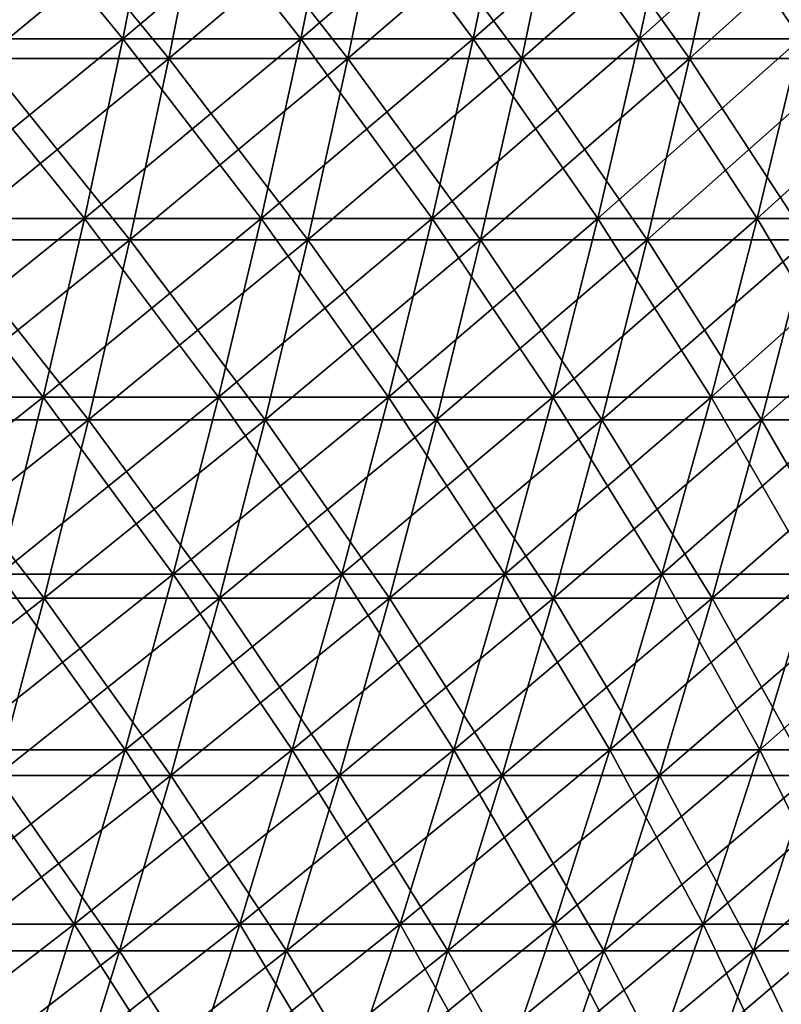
# Model space of a CAD drawing. Header units: millimetres. Extents: x -250 to 250, y -45 to 4150.
# Tile 785 of 805: x 163 to 185, y 4052 to 4080. Entities that reach past the tile are written whole.
import ezdxf

# ---------------------------------------------------------------- set-up
doc = ezdxf.new("R2010")
doc.units = ezdxf.units.MM
doc.header["$LTSCALE"] = 81.481481
for name, color, linetype in [('19', 7, 'CONTINUOUS'), ('20', 7, 'CONTINUOUS'), ('21', 7, 'CONTINUOUS'), ('22', 7, 'CONTINUOUS')]:
    doc.layers.add(name, color=color, linetype=linetype)

msp = doc.modelspace()

# ---------------------------------------------------------------- linework, layer by layer
at = {"layer": '19', "color": 7, "linetype": 'CONTINUOUS'}
for points in [[(166.907, 4079.194, -172.129), (161.528, 4079.194, -177.187), (167.955, 4084.507, -173.21), (166.907, 4079.194, -172.129)], [(167.955, 4084.507, -173.21), (161.528, 4079.194, -177.187), (162.542, 4084.507, -178.3), (167.955, 4084.507, -173.21)], [(172.129, 4079.194, -166.907), (166.907, 4079.194, -172.129), (173.21, 4084.507, -167.955), (172.129, 4079.194, -166.907)], [(173.21, 4084.507, -167.955), (166.907, 4079.194, -172.129), (167.955, 4084.507, -173.21), (173.21, 4084.507, -167.955)], [(177.187, 4079.194, -161.528), (172.129, 4079.194, -166.907), (178.3, 4084.507, -162.542), (177.187, 4079.194, -161.528)], [(178.3, 4084.507, -162.542), (172.129, 4079.194, -166.907), (173.21, 4084.507, -167.955), (178.3, 4084.507, -162.542)], [(182.077, 4079.194, -155.994), (177.187, 4079.194, -161.528), (183.221, 4084.507, -156.974), (182.077, 4079.194, -155.994)], [(183.221, 4084.507, -156.974), (177.187, 4079.194, -161.528), (178.3, 4084.507, -162.542), (183.221, 4084.507, -156.974)], [(186.795, 4079.194, -150.313), (182.077, 4079.194, -155.994), (187.968, 4084.507, -151.257), (186.795, 4079.194, -150.313)], [(187.968, 4084.507, -151.257), (182.077, 4079.194, -155.994), (183.221, 4084.507, -156.974), (187.968, 4084.507, -151.257)], [(165.778, 4073.915, -170.964), (160.434, 4073.915, -175.988), (166.907, 4079.194, -172.129), (165.778, 4073.915, -170.964)], [(166.907, 4079.194, -172.129), (160.434, 4073.915, -175.988), (161.528, 4079.194, -177.187), (166.907, 4079.194, -172.129)], [(170.964, 4073.915, -165.778), (165.778, 4073.915, -170.964), (172.129, 4079.194, -166.907), (170.964, 4073.915, -165.778)], [(172.129, 4079.194, -166.907), (165.778, 4073.915, -170.964), (166.907, 4079.194, -172.129), (172.129, 4079.194, -166.907)], [(175.988, 4073.915, -160.434), (170.964, 4073.915, -165.778), (177.187, 4079.194, -161.528), (175.988, 4073.915, -160.434)], [(177.187, 4079.194, -161.528), (170.964, 4073.915, -165.778), (172.129, 4079.194, -166.907), (177.187, 4079.194, -161.528)], [(180.845, 4073.915, -154.939), (175.988, 4073.915, -160.434), (182.077, 4079.194, -155.994), (180.845, 4073.915, -154.939)], [(182.077, 4079.194, -155.994), (175.988, 4073.915, -160.434), (177.187, 4079.194, -161.528), (182.077, 4079.194, -155.994)], [(185.531, 4073.915, -149.296), (180.845, 4073.915, -154.939), (186.795, 4079.194, -150.313), (185.531, 4073.915, -149.296)], [(186.795, 4079.194, -150.313), (180.845, 4073.915, -154.939), (182.077, 4079.194, -155.994), (186.795, 4079.194, -150.313)], [(164.568, 4068.673, -169.716), (159.263, 4068.673, -174.703), (165.778, 4073.915, -170.964), (164.568, 4068.673, -169.716)], [(165.778, 4073.915, -170.964), (159.263, 4068.673, -174.703), (160.434, 4073.915, -175.988), (165.778, 4073.915, -170.964)], [(169.716, 4068.673, -164.568), (164.568, 4068.673, -169.716), (170.964, 4073.915, -165.778), (169.716, 4068.673, -164.568)], [(170.964, 4073.915, -165.778), (164.568, 4068.673, -169.716), (165.778, 4073.915, -170.964), (170.964, 4073.915, -165.778)], [(174.703, 4068.673, -159.263), (169.716, 4068.673, -164.568), (175.988, 4073.915, -160.434), (174.703, 4068.673, -159.263)], [(175.988, 4073.915, -160.434), (169.716, 4068.673, -164.568), (170.964, 4073.915, -165.778), (175.988, 4073.915, -160.434)], [(179.525, 4068.673, -153.808), (174.703, 4068.673, -159.263), (180.845, 4073.915, -154.939), (179.525, 4068.673, -153.808)], [(180.845, 4073.915, -154.939), (174.703, 4068.673, -159.263), (175.988, 4073.915, -160.434), (180.845, 4073.915, -154.939)], [(184.176, 4068.673, -148.206), (179.525, 4068.673, -153.808), (185.531, 4073.915, -149.296), (184.176, 4068.673, -148.206)], [(185.531, 4073.915, -149.296), (179.525, 4068.673, -153.808), (180.845, 4073.915, -154.939), (185.531, 4073.915, -149.296)], [(188.653, 4068.673, -142.464), (184.176, 4068.673, -148.206), (190.041, 4073.915, -143.512), (188.653, 4068.673, -142.464)], [(190.041, 4073.915, -143.512), (184.176, 4068.673, -148.206), (185.531, 4073.915, -149.296), (190.041, 4073.915, -143.512)], [(163.277, 4063.471, -168.385), (158.014, 4063.471, -173.333), (164.568, 4068.673, -169.716), (163.277, 4063.471, -168.385)], [(164.568, 4068.673, -169.716), (158.014, 4063.471, -173.333), (159.263, 4068.673, -174.703), (164.568, 4068.673, -169.716)], [(168.385, 4063.471, -163.277), (163.277, 4063.471, -168.385), (169.716, 4068.673, -164.568), (168.385, 4063.471, -163.277)], [(169.716, 4068.673, -164.568), (163.277, 4063.471, -168.385), (164.568, 4068.673, -169.716), (169.716, 4068.673, -164.568)], [(173.333, 4063.471, -158.014), (168.385, 4063.471, -163.277), (174.703, 4068.673, -159.263), (173.333, 4063.471, -158.014)], [(174.703, 4068.673, -159.263), (168.385, 4063.471, -163.277), (169.716, 4068.673, -164.568), (174.703, 4068.673, -159.263)], [(178.117, 4063.471, -152.601), (173.333, 4063.471, -158.014), (179.525, 4068.673, -153.808), (178.117, 4063.471, -152.601)], [(179.525, 4068.673, -153.808), (173.333, 4063.471, -158.014), (174.703, 4068.673, -159.263), (179.525, 4068.673, -153.808)], [(182.732, 4063.471, -147.044), (178.117, 4063.471, -152.601), (184.176, 4068.673, -148.206), (182.732, 4063.471, -147.044)], [(184.176, 4068.673, -148.206), (178.117, 4063.471, -152.601), (179.525, 4068.673, -153.808), (184.176, 4068.673, -148.206)], [(187.173, 4063.471, -141.347), (182.732, 4063.471, -147.044), (188.653, 4068.673, -142.464), (187.173, 4063.471, -141.347)], [(188.653, 4068.673, -142.464), (182.732, 4063.471, -147.044), (184.176, 4068.673, -148.206), (188.653, 4068.673, -142.464)], [(161.906, 4058.312, -166.972), (156.688, 4058.312, -171.878), (163.277, 4063.471, -168.385), (161.906, 4058.312, -166.972)], [(163.277, 4063.471, -168.385), (156.688, 4058.312, -171.878), (158.014, 4063.471, -173.333), (163.277, 4063.471, -168.385)], [(166.972, 4058.312, -161.906), (161.906, 4058.312, -166.972), (168.385, 4063.471, -163.277), (166.972, 4058.312, -161.906)], [(168.385, 4063.471, -163.277), (161.906, 4058.312, -166.972), (163.277, 4063.471, -168.385), (168.385, 4063.471, -163.277)], [(171.878, 4058.312, -156.688), (166.972, 4058.312, -161.906), (173.333, 4063.471, -158.014), (171.878, 4058.312, -156.688)], [(173.333, 4063.471, -158.014), (166.972, 4058.312, -161.906), (168.385, 4063.471, -163.277), (173.333, 4063.471, -158.014)], [(176.622, 4058.312, -151.32), (171.878, 4058.312, -156.688), (178.117, 4063.471, -152.601), (176.622, 4058.312, -151.32)], [(178.117, 4063.471, -152.601), (171.878, 4058.312, -156.688), (173.333, 4063.471, -158.014), (178.117, 4063.471, -152.601)], [(181.198, 4058.312, -145.81), (176.622, 4058.312, -151.32), (182.732, 4063.471, -147.044), (181.198, 4058.312, -145.81)], [(182.732, 4063.471, -147.044), (176.622, 4058.312, -151.32), (178.117, 4063.471, -152.601), (182.732, 4063.471, -147.044)], [(185.602, 4058.312, -140.16), (181.198, 4058.312, -145.81), (187.173, 4063.471, -141.347), (185.602, 4058.312, -140.16)], [(187.173, 4063.471, -141.347), (181.198, 4058.312, -145.81), (182.732, 4063.471, -147.044), (187.173, 4063.471, -141.347)], [(165.477, 4053.197, -160.457), (160.457, 4053.197, -165.477), (166.972, 4058.312, -161.906), (165.477, 4053.197, -160.457)], [(166.972, 4058.312, -161.906), (160.457, 4053.197, -165.477), (161.906, 4058.312, -166.972), (166.972, 4058.312, -161.906)], [(170.34, 4053.197, -155.285), (165.477, 4053.197, -160.457), (171.878, 4058.312, -156.688), (170.34, 4053.197, -155.285)], [(171.878, 4058.312, -156.688), (165.477, 4053.197, -160.457), (166.972, 4058.312, -161.906), (171.878, 4058.312, -156.688)], [(175.041, 4053.197, -149.966), (170.34, 4053.197, -155.285), (176.622, 4058.312, -151.32), (175.041, 4053.197, -149.966)], [(176.622, 4058.312, -151.32), (170.34, 4053.197, -155.285), (171.878, 4058.312, -156.688), (176.622, 4058.312, -151.32)], [(179.576, 4053.197, -144.504), (175.041, 4053.197, -149.966), (181.198, 4058.312, -145.81), (179.576, 4053.197, -144.504)], [(181.198, 4058.312, -145.81), (175.041, 4053.197, -149.966), (176.622, 4058.312, -151.32), (181.198, 4058.312, -145.81)], [(183.941, 4053.197, -138.906), (179.576, 4053.197, -144.504), (185.602, 4058.312, -140.16), (183.941, 4053.197, -138.906)], [(185.602, 4058.312, -140.16), (179.576, 4053.197, -144.504), (181.198, 4058.312, -145.81), (185.602, 4058.312, -140.16)], [(188.131, 4053.197, -133.175), (183.941, 4053.197, -138.906), (189.831, 4058.312, -134.378), (188.131, 4053.197, -133.175)], [(189.831, 4058.312, -134.378), (183.941, 4053.197, -138.906), (185.602, 4058.312, -140.16), (189.831, 4058.312, -134.378)], [(163.901, 4048.129, -158.929), (158.929, 4048.129, -163.901), (165.477, 4053.197, -160.457), (163.901, 4048.129, -158.929)], [(165.477, 4053.197, -160.457), (158.929, 4048.129, -163.901), (160.457, 4053.197, -165.477), (165.477, 4053.197, -160.457)], [(168.718, 4048.129, -153.807), (163.901, 4048.129, -158.929), (170.34, 4053.197, -155.285), (168.718, 4048.129, -153.807)], [(170.34, 4053.197, -155.285), (163.901, 4048.129, -158.929), (165.477, 4053.197, -160.457), (170.34, 4053.197, -155.285)], [(173.374, 4048.129, -148.538), (168.718, 4048.129, -153.807), (175.041, 4053.197, -149.966), (173.374, 4048.129, -148.538)], [(175.041, 4053.197, -149.966), (168.718, 4048.129, -153.807), (170.34, 4053.197, -155.285), (175.041, 4053.197, -149.966)], [(177.866, 4048.129, -143.129), (173.374, 4048.129, -148.538), (179.576, 4053.197, -144.504), (177.866, 4048.129, -143.129)], [(179.576, 4053.197, -144.504), (173.374, 4048.129, -148.538), (175.041, 4053.197, -149.966), (179.576, 4053.197, -144.504)], [(182.19, 4048.129, -137.583), (177.866, 4048.129, -143.129), (183.941, 4053.197, -138.906), (182.19, 4048.129, -137.583)], [(183.941, 4053.197, -138.906), (177.866, 4048.129, -143.129), (179.576, 4053.197, -144.504), (183.941, 4053.197, -138.906)], [(186.34, 4048.129, -131.907), (182.19, 4048.129, -137.583), (188.131, 4053.197, -133.175), (186.34, 4048.129, -131.907)], [(188.131, 4053.197, -133.175), (182.19, 4048.129, -137.583), (183.941, 4053.197, -138.906), (188.131, 4053.197, -133.175)]]:
    msp.add_3dface(points, dxfattribs=at)
at = {"layer": '20', "color": 7, "linetype": 'CONTINUOUS'}
for points in [[(161.528, 4079.194, 177.187), (166.907, 4079.194, 172.129), (162.542, 4084.507, 178.3), (161.528, 4079.194, 177.187)], [(162.542, 4084.507, 178.3), (166.907, 4079.194, 172.129), (167.955, 4084.507, 173.21), (162.542, 4084.507, 178.3)], [(166.907, 4079.194, 172.129), (172.129, 4079.194, 166.907), (167.955, 4084.507, 173.21), (166.907, 4079.194, 172.129)], [(167.955, 4084.507, 173.21), (172.129, 4079.194, 166.907), (173.21, 4084.507, 167.955), (167.955, 4084.507, 173.21)], [(172.129, 4079.194, 166.907), (177.187, 4079.194, 161.528), (173.21, 4084.507, 167.955), (172.129, 4079.194, 166.907)], [(173.21, 4084.507, 167.955), (177.187, 4079.194, 161.528), (178.3, 4084.507, 162.542), (173.21, 4084.507, 167.955)], [(177.187, 4079.194, 161.528), (182.077, 4079.194, 155.994), (178.3, 4084.507, 162.542), (177.187, 4079.194, 161.528)], [(178.3, 4084.507, 162.542), (182.077, 4079.194, 155.994), (183.221, 4084.507, 156.974), (178.3, 4084.507, 162.542)], [(182.077, 4079.194, 155.994), (186.795, 4079.194, 150.313), (183.221, 4084.507, 156.974), (182.077, 4079.194, 155.994)], [(183.221, 4084.507, 156.974), (186.795, 4079.194, 150.313), (187.968, 4084.507, 151.257), (183.221, 4084.507, 156.974)], [(160.434, 4073.915, 175.988), (165.778, 4073.915, 170.964), (161.528, 4079.194, 177.187), (160.434, 4073.915, 175.988)], [(161.528, 4079.194, 177.187), (165.778, 4073.915, 170.964), (166.907, 4079.194, 172.129), (161.528, 4079.194, 177.187)], [(165.778, 4073.915, 170.964), (170.964, 4073.915, 165.778), (166.907, 4079.194, 172.129), (165.778, 4073.915, 170.964)], [(166.907, 4079.194, 172.129), (170.964, 4073.915, 165.778), (172.129, 4079.194, 166.907), (166.907, 4079.194, 172.129)], [(170.964, 4073.915, 165.778), (175.988, 4073.915, 160.434), (172.129, 4079.194, 166.907), (170.964, 4073.915, 165.778)], [(172.129, 4079.194, 166.907), (175.988, 4073.915, 160.434), (177.187, 4079.194, 161.528), (172.129, 4079.194, 166.907)], [(175.988, 4073.915, 160.434), (180.845, 4073.915, 154.939), (177.187, 4079.194, 161.528), (175.988, 4073.915, 160.434)], [(177.187, 4079.194, 161.528), (180.845, 4073.915, 154.939), (182.077, 4079.194, 155.994), (177.187, 4079.194, 161.528)], [(180.845, 4073.915, 154.939), (185.531, 4073.915, 149.296), (182.077, 4079.194, 155.994), (180.845, 4073.915, 154.939)], [(182.077, 4079.194, 155.994), (185.531, 4073.915, 149.296), (186.795, 4079.194, 150.313), (182.077, 4079.194, 155.994)], [(159.263, 4068.673, 174.703), (164.568, 4068.673, 169.716), (160.434, 4073.915, 175.988), (159.263, 4068.673, 174.703)], [(160.434, 4073.915, 175.988), (164.568, 4068.673, 169.716), (165.778, 4073.915, 170.964), (160.434, 4073.915, 175.988)], [(164.568, 4068.673, 169.716), (169.716, 4068.673, 164.568), (165.778, 4073.915, 170.964), (164.568, 4068.673, 169.716)], [(165.778, 4073.915, 170.964), (169.716, 4068.673, 164.568), (170.964, 4073.915, 165.778), (165.778, 4073.915, 170.964)], [(169.716, 4068.673, 164.568), (174.703, 4068.673, 159.263), (170.964, 4073.915, 165.778), (169.716, 4068.673, 164.568)], [(170.964, 4073.915, 165.778), (174.703, 4068.673, 159.263), (175.988, 4073.915, 160.434), (170.964, 4073.915, 165.778)], [(174.703, 4068.673, 159.263), (179.525, 4068.673, 153.808), (175.988, 4073.915, 160.434), (174.703, 4068.673, 159.263)], [(175.988, 4073.915, 160.434), (179.525, 4068.673, 153.808), (180.845, 4073.915, 154.939), (175.988, 4073.915, 160.434)], [(179.525, 4068.673, 153.808), (184.176, 4068.673, 148.206), (180.845, 4073.915, 154.939), (179.525, 4068.673, 153.808)], [(180.845, 4073.915, 154.939), (184.176, 4068.673, 148.206), (185.531, 4073.915, 149.296), (180.845, 4073.915, 154.939)], [(184.176, 4068.673, 148.206), (188.653, 4068.673, 142.464), (185.531, 4073.915, 149.296), (184.176, 4068.673, 148.206)], [(158.014, 4063.471, 173.333), (163.277, 4063.471, 168.385), (159.263, 4068.673, 174.703), (158.014, 4063.471, 173.333)], [(159.263, 4068.673, 174.703), (163.277, 4063.471, 168.385), (164.568, 4068.673, 169.716), (159.263, 4068.673, 174.703)], [(163.277, 4063.471, 168.385), (168.385, 4063.471, 163.277), (164.568, 4068.673, 169.716), (163.277, 4063.471, 168.385)], [(164.568, 4068.673, 169.716), (168.385, 4063.471, 163.277), (169.716, 4068.673, 164.568), (164.568, 4068.673, 169.716)], [(168.385, 4063.471, 163.277), (173.333, 4063.471, 158.014), (169.716, 4068.673, 164.568), (168.385, 4063.471, 163.277)], [(169.716, 4068.673, 164.568), (173.333, 4063.471, 158.014), (174.703, 4068.673, 159.263), (169.716, 4068.673, 164.568)], [(173.333, 4063.471, 158.014), (178.117, 4063.471, 152.601), (174.703, 4068.673, 159.263), (173.333, 4063.471, 158.014)], [(174.703, 4068.673, 159.263), (178.117, 4063.471, 152.601), (179.525, 4068.673, 153.808), (174.703, 4068.673, 159.263)], [(178.117, 4063.471, 152.601), (182.732, 4063.471, 147.044), (179.525, 4068.673, 153.808), (178.117, 4063.471, 152.601)], [(179.525, 4068.673, 153.808), (182.732, 4063.471, 147.044), (184.176, 4068.673, 148.206), (179.525, 4068.673, 153.808)], [(182.732, 4063.471, 147.044), (187.173, 4063.471, 141.347), (184.176, 4068.673, 148.206), (182.732, 4063.471, 147.044)], [(184.176, 4068.673, 148.206), (187.173, 4063.471, 141.347), (188.653, 4068.673, 142.464), (184.176, 4068.673, 148.206)], [(158.014, 4063.471, 173.333), (161.906, 4058.312, 166.972), (163.277, 4063.471, 168.385), (158.014, 4063.471, 173.333)], [(161.906, 4058.312, 166.972), (166.972, 4058.312, 161.906), (163.277, 4063.471, 168.385), (161.906, 4058.312, 166.972)], [(163.277, 4063.471, 168.385), (166.972, 4058.312, 161.906), (168.385, 4063.471, 163.277), (163.277, 4063.471, 168.385)], [(166.972, 4058.312, 161.906), (171.878, 4058.312, 156.688), (168.385, 4063.471, 163.277), (166.972, 4058.312, 161.906)], [(168.385, 4063.471, 163.277), (171.878, 4058.312, 156.688), (173.333, 4063.471, 158.014), (168.385, 4063.471, 163.277)], [(171.878, 4058.312, 156.688), (176.622, 4058.312, 151.32), (173.333, 4063.471, 158.014), (171.878, 4058.312, 156.688)], [(173.333, 4063.471, 158.014), (176.622, 4058.312, 151.32), (178.117, 4063.471, 152.601), (173.333, 4063.471, 158.014)], [(176.622, 4058.312, 151.32), (181.198, 4058.312, 145.81), (178.117, 4063.471, 152.601), (176.622, 4058.312, 151.32)], [(178.117, 4063.471, 152.601), (181.198, 4058.312, 145.81), (182.732, 4063.471, 147.044), (178.117, 4063.471, 152.601)], [(181.198, 4058.312, 145.81), (185.602, 4058.312, 140.16), (182.732, 4063.471, 147.044), (181.198, 4058.312, 145.81)], [(182.732, 4063.471, 147.044), (185.602, 4058.312, 140.16), (187.173, 4063.471, 141.347), (182.732, 4063.471, 147.044)], [(160.457, 4053.197, 165.477), (165.477, 4053.197, 160.457), (161.906, 4058.312, 166.972), (160.457, 4053.197, 165.477)], [(161.906, 4058.312, 166.972), (165.477, 4053.197, 160.457), (166.972, 4058.312, 161.906), (161.906, 4058.312, 166.972)], [(165.477, 4053.197, 160.457), (170.34, 4053.197, 155.285), (166.972, 4058.312, 161.906), (165.477, 4053.197, 160.457)], [(166.972, 4058.312, 161.906), (170.34, 4053.197, 155.285), (171.878, 4058.312, 156.688), (166.972, 4058.312, 161.906)], [(170.34, 4053.197, 155.285), (175.041, 4053.197, 149.966), (171.878, 4058.312, 156.688), (170.34, 4053.197, 155.285)], [(171.878, 4058.312, 156.688), (175.041, 4053.197, 149.966), (176.622, 4058.312, 151.32), (171.878, 4058.312, 156.688)], [(175.041, 4053.197, 149.966), (179.576, 4053.197, 144.504), (176.622, 4058.312, 151.32), (175.041, 4053.197, 149.966)], [(176.622, 4058.312, 151.32), (179.576, 4053.197, 144.504), (181.198, 4058.312, 145.81), (176.622, 4058.312, 151.32)], [(179.576, 4053.197, 144.504), (183.941, 4053.197, 138.906), (181.198, 4058.312, 145.81), (179.576, 4053.197, 144.504)], [(181.198, 4058.312, 145.81), (183.941, 4053.197, 138.906), (185.602, 4058.312, 140.16), (181.198, 4058.312, 145.81)], [(183.941, 4053.197, 138.906), (188.131, 4053.197, 133.175), (185.602, 4058.312, 140.16), (183.941, 4053.197, 138.906)], [(158.929, 4048.129, 163.901), (163.901, 4048.129, 158.929), (160.457, 4053.197, 165.477), (158.929, 4048.129, 163.901)], [(160.457, 4053.197, 165.477), (163.901, 4048.129, 158.929), (165.477, 4053.197, 160.457), (160.457, 4053.197, 165.477)], [(163.901, 4048.129, 158.929), (168.718, 4048.129, 153.807), (165.477, 4053.197, 160.457), (163.901, 4048.129, 158.929)], [(165.477, 4053.197, 160.457), (168.718, 4048.129, 153.807), (170.34, 4053.197, 155.285), (165.477, 4053.197, 160.457)], [(168.718, 4048.129, 153.807), (173.374, 4048.129, 148.538), (170.34, 4053.197, 155.285), (168.718, 4048.129, 153.807)], [(170.34, 4053.197, 155.285), (173.374, 4048.129, 148.538), (175.041, 4053.197, 149.966), (170.34, 4053.197, 155.285)], [(173.374, 4048.129, 148.538), (177.866, 4048.129, 143.129), (175.041, 4053.197, 149.966), (173.374, 4048.129, 148.538)], [(175.041, 4053.197, 149.966), (177.866, 4048.129, 143.129), (179.576, 4053.197, 144.504), (175.041, 4053.197, 149.966)], [(177.866, 4048.129, 143.129), (182.19, 4048.129, 137.583), (179.576, 4053.197, 144.504), (177.866, 4048.129, 143.129)], [(179.576, 4053.197, 144.504), (182.19, 4048.129, 137.583), (183.941, 4053.197, 138.906), (179.576, 4053.197, 144.504)], [(182.19, 4048.129, 137.583), (186.34, 4048.129, 131.907), (183.941, 4053.197, 138.906), (182.19, 4048.129, 137.583)], [(183.941, 4053.197, 138.906), (186.34, 4048.129, 131.907), (188.131, 4053.197, 133.175), (183.941, 4053.197, 138.906)]]:
    msp.add_3dface(points, dxfattribs=at)
at = {"layer": '21', "color": 7, "linetype": 'CONTINUOUS'}
for points in [[(165.574, 4079.77, 170.754), (160.237, 4079.77, 175.772), (166.613, 4085.04, 171.826), (165.574, 4079.77, 170.754)], [(166.613, 4085.04, 171.826), (160.237, 4079.77, 175.772), (161.243, 4085.04, 176.875), (166.613, 4085.04, 171.826)], [(170.754, 4079.77, 165.574), (165.574, 4079.77, 170.754), (171.826, 4085.04, 166.613), (170.754, 4079.77, 165.574)], [(171.826, 4085.04, 166.613), (165.574, 4079.77, 170.754), (166.613, 4085.04, 171.826), (171.826, 4085.04, 166.613)], [(175.772, 4079.77, 160.237), (170.754, 4079.77, 165.574), (176.875, 4085.04, 161.243), (175.772, 4079.77, 160.237)], [(176.875, 4085.04, 161.243), (170.754, 4079.77, 165.574), (171.826, 4085.04, 166.613), (176.875, 4085.04, 161.243)], [(180.623, 4079.77, 154.748), (175.772, 4079.77, 160.237), (181.757, 4085.04, 155.72), (180.623, 4079.77, 154.748)], [(181.757, 4085.04, 155.72), (175.772, 4079.77, 160.237), (176.875, 4085.04, 161.243), (181.757, 4085.04, 155.72)], [(185.303, 4079.77, 149.113), (180.623, 4079.77, 154.748), (186.466, 4085.04, 150.049), (185.303, 4079.77, 149.113)], [(186.466, 4085.04, 150.049), (180.623, 4079.77, 154.748), (181.757, 4085.04, 155.72), (186.466, 4085.04, 150.049)], [(164.454, 4074.534, 169.599), (159.153, 4074.534, 174.583), (165.574, 4079.77, 170.754), (164.454, 4074.534, 169.599)], [(165.574, 4079.77, 170.754), (159.153, 4074.534, 174.583), (160.237, 4079.77, 175.772), (165.574, 4079.77, 170.754)], [(169.599, 4074.534, 164.454), (164.454, 4074.534, 169.599), (170.754, 4079.77, 165.574), (169.599, 4074.534, 164.454)], [(170.754, 4079.77, 165.574), (164.454, 4074.534, 169.599), (165.574, 4079.77, 170.754), (170.754, 4079.77, 165.574)], [(174.583, 4074.534, 159.153), (169.599, 4074.534, 164.454), (175.772, 4079.77, 160.237), (174.583, 4074.534, 159.153)], [(175.772, 4079.77, 160.237), (169.599, 4074.534, 164.454), (170.754, 4079.77, 165.574), (175.772, 4079.77, 160.237)], [(179.401, 4074.534, 153.701), (174.583, 4074.534, 159.153), (180.623, 4079.77, 154.748), (179.401, 4074.534, 153.701)], [(180.623, 4079.77, 154.748), (174.583, 4074.534, 159.153), (175.772, 4079.77, 160.237), (180.623, 4079.77, 154.748)], [(184.049, 4074.534, 148.104), (179.401, 4074.534, 153.701), (185.303, 4079.77, 149.113), (184.049, 4074.534, 148.104)], [(185.303, 4079.77, 149.113), (179.401, 4074.534, 153.701), (180.623, 4079.77, 154.748), (185.303, 4079.77, 149.113)], [(188.523, 4074.534, 142.366), (184.049, 4074.534, 148.104), (189.807, 4079.77, 143.335), (188.523, 4074.534, 142.366)], [(189.807, 4079.77, 143.335), (184.049, 4074.534, 148.104), (185.303, 4079.77, 149.113), (189.807, 4079.77, 143.335)], [(163.254, 4069.334, 168.361), (157.991, 4069.334, 173.308), (164.454, 4074.534, 169.599), (163.254, 4069.334, 168.361)], [(164.454, 4074.534, 169.599), (157.991, 4069.334, 173.308), (159.153, 4074.534, 174.583), (164.454, 4074.534, 169.599)], [(168.361, 4069.334, 163.254), (163.254, 4069.334, 168.361), (169.599, 4074.534, 164.454), (168.361, 4069.334, 163.254)], [(169.599, 4074.534, 164.454), (163.254, 4069.334, 168.361), (164.454, 4074.534, 169.599), (169.599, 4074.534, 164.454)], [(173.308, 4069.334, 157.991), (168.361, 4069.334, 163.254), (174.583, 4074.534, 159.153), (173.308, 4069.334, 157.991)], [(174.583, 4074.534, 159.153), (168.361, 4069.334, 163.254), (169.599, 4074.534, 164.454), (174.583, 4074.534, 159.153)], [(178.092, 4069.334, 152.579), (173.308, 4069.334, 157.991), (179.401, 4074.534, 153.701), (178.092, 4069.334, 152.579)], [(179.401, 4074.534, 153.701), (173.308, 4069.334, 157.991), (174.583, 4074.534, 159.153), (179.401, 4074.534, 153.701)], [(182.706, 4069.334, 147.023), (178.092, 4069.334, 152.579), (184.049, 4074.534, 148.104), (182.706, 4069.334, 147.023)], [(184.049, 4074.534, 148.104), (178.092, 4069.334, 152.579), (179.401, 4074.534, 153.701), (184.049, 4074.534, 148.104)], [(187.147, 4069.334, 141.327), (182.706, 4069.334, 147.023), (188.523, 4074.534, 142.366), (187.147, 4069.334, 141.327)], [(188.523, 4074.534, 142.366), (182.706, 4069.334, 147.023), (184.049, 4074.534, 148.104), (188.523, 4074.534, 142.366)], [(161.974, 4064.175, 167.041), (156.753, 4064.175, 171.949), (163.254, 4069.334, 168.361), (161.974, 4064.175, 167.041)], [(163.254, 4069.334, 168.361), (156.753, 4064.175, 171.949), (157.991, 4069.334, 173.308), (163.254, 4069.334, 168.361)], [(167.041, 4064.175, 161.974), (161.974, 4064.175, 167.041), (168.361, 4069.334, 163.254), (167.041, 4064.175, 161.974)], [(168.361, 4069.334, 163.254), (161.974, 4064.175, 167.041), (163.254, 4069.334, 168.361), (168.361, 4069.334, 163.254)], [(171.949, 4064.175, 156.753), (167.041, 4064.175, 161.974), (173.308, 4069.334, 157.991), (171.949, 4064.175, 156.753)], [(173.308, 4069.334, 157.991), (167.041, 4064.175, 161.974), (168.361, 4069.334, 163.254), (173.308, 4069.334, 157.991)], [(176.695, 4064.175, 151.383), (171.949, 4064.175, 156.753), (178.092, 4069.334, 152.579), (176.695, 4064.175, 151.383)], [(178.092, 4069.334, 152.579), (171.949, 4064.175, 156.753), (173.308, 4069.334, 157.991), (178.092, 4069.334, 152.579)], [(181.273, 4064.175, 145.87), (176.695, 4064.175, 151.383), (182.706, 4069.334, 147.023), (181.273, 4064.175, 145.87)], [(182.706, 4069.334, 147.023), (176.695, 4064.175, 151.383), (178.092, 4069.334, 152.579), (182.706, 4069.334, 147.023)], [(185.679, 4064.175, 140.218), (181.273, 4064.175, 145.87), (187.147, 4069.334, 141.327), (185.679, 4064.175, 140.218)], [(187.147, 4069.334, 141.327), (181.273, 4064.175, 145.87), (182.706, 4069.334, 147.023), (187.147, 4069.334, 141.327)], [(165.639, 4059.057, 160.614), (160.614, 4059.057, 165.639), (167.041, 4064.175, 161.974), (165.639, 4059.057, 160.614)], [(167.041, 4064.175, 161.974), (160.614, 4059.057, 165.639), (161.974, 4064.175, 167.041), (167.041, 4064.175, 161.974)], [(170.507, 4059.057, 155.437), (165.639, 4059.057, 160.614), (171.949, 4064.175, 156.753), (170.507, 4059.057, 155.437)], [(171.949, 4064.175, 156.753), (165.639, 4059.057, 160.614), (167.041, 4064.175, 161.974), (171.949, 4064.175, 156.753)], [(175.213, 4059.057, 150.113), (170.507, 4059.057, 155.437), (176.695, 4064.175, 151.383), (175.213, 4059.057, 150.113)], [(176.695, 4064.175, 151.383), (170.507, 4059.057, 155.437), (171.949, 4064.175, 156.753), (176.695, 4064.175, 151.383)], [(179.752, 4059.057, 144.646), (175.213, 4059.057, 150.113), (181.273, 4064.175, 145.87), (179.752, 4059.057, 144.646)], [(181.273, 4064.175, 145.87), (175.213, 4059.057, 150.113), (176.695, 4064.175, 151.383), (181.273, 4064.175, 145.87)], [(184.121, 4059.057, 139.042), (179.752, 4059.057, 144.646), (185.679, 4064.175, 140.218), (184.121, 4059.057, 139.042)], [(185.679, 4064.175, 140.218), (179.752, 4059.057, 144.646), (181.273, 4064.175, 145.87), (185.679, 4064.175, 140.218)], [(188.316, 4059.057, 133.306), (184.121, 4059.057, 139.042), (189.909, 4064.175, 134.434), (188.316, 4059.057, 133.306)], [(189.909, 4064.175, 134.434), (184.121, 4059.057, 139.042), (185.679, 4064.175, 140.218), (189.909, 4064.175, 134.434)], [(164.157, 4053.983, 159.177), (159.177, 4053.983, 164.157), (165.639, 4059.057, 160.614), (164.157, 4053.983, 159.177)], [(165.639, 4059.057, 160.614), (159.177, 4053.983, 164.157), (160.614, 4059.057, 165.639), (165.639, 4059.057, 160.614)], [(168.981, 4053.983, 154.046), (164.157, 4053.983, 159.177), (170.507, 4059.057, 155.437), (168.981, 4053.983, 154.046)], [(170.507, 4059.057, 155.437), (164.157, 4053.983, 159.177), (165.639, 4059.057, 160.614), (170.507, 4059.057, 155.437)], [(173.645, 4053.983, 148.77), (168.981, 4053.983, 154.046), (175.213, 4059.057, 150.113), (173.645, 4053.983, 148.77)], [(175.213, 4059.057, 150.113), (168.981, 4053.983, 154.046), (170.507, 4059.057, 155.437), (175.213, 4059.057, 150.113)], [(178.144, 4053.983, 143.352), (173.645, 4053.983, 148.77), (179.752, 4059.057, 144.646), (178.144, 4053.983, 143.352)], [(179.752, 4059.057, 144.646), (173.645, 4053.983, 148.77), (175.213, 4059.057, 150.113), (179.752, 4059.057, 144.646)], [(182.474, 4053.983, 137.798), (178.144, 4053.983, 143.352), (184.121, 4059.057, 139.042), (182.474, 4053.983, 137.798)], [(184.121, 4059.057, 139.042), (178.144, 4053.983, 143.352), (179.752, 4059.057, 144.646), (184.121, 4059.057, 139.042)], [(186.631, 4053.983, 132.113), (182.474, 4053.983, 137.798), (188.316, 4059.057, 133.306), (186.631, 4053.983, 132.113)], [(188.316, 4059.057, 133.306), (182.474, 4053.983, 137.798), (184.121, 4059.057, 139.042), (188.316, 4059.057, 133.306)], [(162.594, 4048.957, 157.662), (157.662, 4048.957, 162.594), (164.157, 4053.983, 159.177), (162.594, 4048.957, 157.662)], [(164.157, 4053.983, 159.177), (157.662, 4048.957, 162.594), (159.177, 4053.983, 164.157), (164.157, 4053.983, 159.177)], [(167.372, 4048.957, 152.58), (162.594, 4048.957, 157.662), (168.981, 4053.983, 154.046), (167.372, 4048.957, 152.58)], [(168.981, 4053.983, 154.046), (162.594, 4048.957, 157.662), (164.157, 4053.983, 159.177), (168.981, 4053.983, 154.046)], [(171.992, 4048.957, 147.354), (167.372, 4048.957, 152.58), (173.645, 4053.983, 148.77), (171.992, 4048.957, 147.354)], [(173.645, 4053.983, 148.77), (167.372, 4048.957, 152.58), (168.981, 4053.983, 154.046), (173.645, 4053.983, 148.77)], [(176.448, 4048.957, 141.987), (171.992, 4048.957, 147.354), (178.144, 4053.983, 143.352), (176.448, 4048.957, 141.987)], [(178.144, 4053.983, 143.352), (171.992, 4048.957, 147.354), (173.645, 4053.983, 148.77), (178.144, 4053.983, 143.352)], [(180.737, 4048.957, 136.486), (176.448, 4048.957, 141.987), (182.474, 4053.983, 137.798), (180.737, 4048.957, 136.486)], [(182.474, 4053.983, 137.798), (176.448, 4048.957, 141.987), (178.144, 4053.983, 143.352), (182.474, 4053.983, 137.798)], [(184.854, 4048.957, 130.856), (180.737, 4048.957, 136.486), (186.631, 4053.983, 132.113), (184.854, 4048.957, 130.856)], [(186.631, 4053.983, 132.113), (180.737, 4048.957, 136.486), (182.474, 4053.983, 137.798), (186.631, 4053.983, 132.113)]]:
    msp.add_3dface(points, dxfattribs=at)
at = {"layer": '22', "color": 7, "linetype": 'CONTINUOUS'}
for points in [[(160.237, 4079.77, -175.772), (165.574, 4079.77, -170.754), (161.243, 4085.04, -176.875), (160.237, 4079.77, -175.772)], [(161.243, 4085.04, -176.875), (165.574, 4079.77, -170.754), (166.613, 4085.04, -171.826), (161.243, 4085.04, -176.875)], [(165.574, 4079.77, -170.754), (170.754, 4079.77, -165.574), (166.613, 4085.04, -171.826), (165.574, 4079.77, -170.754)], [(166.613, 4085.04, -171.826), (170.754, 4079.77, -165.574), (171.826, 4085.04, -166.613), (166.613, 4085.04, -171.826)], [(170.754, 4079.77, -165.574), (175.772, 4079.77, -160.237), (171.826, 4085.04, -166.613), (170.754, 4079.77, -165.574)], [(171.826, 4085.04, -166.613), (175.772, 4079.77, -160.237), (176.875, 4085.04, -161.243), (171.826, 4085.04, -166.613)], [(175.772, 4079.77, -160.237), (180.623, 4079.77, -154.748), (176.875, 4085.04, -161.243), (175.772, 4079.77, -160.237)], [(176.875, 4085.04, -161.243), (180.623, 4079.77, -154.748), (181.757, 4085.04, -155.72), (176.875, 4085.04, -161.243)], [(180.623, 4079.77, -154.748), (185.303, 4079.77, -149.113), (181.757, 4085.04, -155.72), (180.623, 4079.77, -154.748)], [(181.757, 4085.04, -155.72), (185.303, 4079.77, -149.113), (186.466, 4085.04, -150.049), (181.757, 4085.04, -155.72)], [(159.153, 4074.534, -174.583), (164.454, 4074.534, -169.599), (160.237, 4079.77, -175.772), (159.153, 4074.534, -174.583)], [(160.237, 4079.77, -175.772), (164.454, 4074.534, -169.599), (165.574, 4079.77, -170.754), (160.237, 4079.77, -175.772)], [(164.454, 4074.534, -169.599), (169.599, 4074.534, -164.454), (165.574, 4079.77, -170.754), (164.454, 4074.534, -169.599)], [(165.574, 4079.77, -170.754), (169.599, 4074.534, -164.454), (170.754, 4079.77, -165.574), (165.574, 4079.77, -170.754)], [(169.599, 4074.534, -164.454), (174.583, 4074.534, -159.153), (170.754, 4079.77, -165.574), (169.599, 4074.534, -164.454)], [(170.754, 4079.77, -165.574), (174.583, 4074.534, -159.153), (175.772, 4079.77, -160.237), (170.754, 4079.77, -165.574)], [(174.583, 4074.534, -159.153), (179.401, 4074.534, -153.701), (175.772, 4079.77, -160.237), (174.583, 4074.534, -159.153)], [(175.772, 4079.77, -160.237), (179.401, 4074.534, -153.701), (180.623, 4079.77, -154.748), (175.772, 4079.77, -160.237)], [(179.401, 4074.534, -153.701), (184.049, 4074.534, -148.104), (180.623, 4079.77, -154.748), (179.401, 4074.534, -153.701)], [(180.623, 4079.77, -154.748), (184.049, 4074.534, -148.104), (185.303, 4079.77, -149.113), (180.623, 4079.77, -154.748)], [(184.049, 4074.534, -148.104), (188.523, 4074.534, -142.366), (185.303, 4079.77, -149.113), (184.049, 4074.534, -148.104)], [(157.991, 4069.334, -173.308), (163.254, 4069.334, -168.361), (159.153, 4074.534, -174.583), (157.991, 4069.334, -173.308)], [(159.153, 4074.534, -174.583), (163.254, 4069.334, -168.361), (164.454, 4074.534, -169.599), (159.153, 4074.534, -174.583)], [(163.254, 4069.334, -168.361), (168.361, 4069.334, -163.254), (164.454, 4074.534, -169.599), (163.254, 4069.334, -168.361)], [(164.454, 4074.534, -169.599), (168.361, 4069.334, -163.254), (169.599, 4074.534, -164.454), (164.454, 4074.534, -169.599)], [(168.361, 4069.334, -163.254), (173.308, 4069.334, -157.991), (169.599, 4074.534, -164.454), (168.361, 4069.334, -163.254)], [(169.599, 4074.534, -164.454), (173.308, 4069.334, -157.991), (174.583, 4074.534, -159.153), (169.599, 4074.534, -164.454)], [(173.308, 4069.334, -157.991), (178.092, 4069.334, -152.579), (174.583, 4074.534, -159.153), (173.308, 4069.334, -157.991)], [(174.583, 4074.534, -159.153), (178.092, 4069.334, -152.579), (179.401, 4074.534, -153.701), (174.583, 4074.534, -159.153)], [(178.092, 4069.334, -152.579), (182.706, 4069.334, -147.023), (179.401, 4074.534, -153.701), (178.092, 4069.334, -152.579)], [(179.401, 4074.534, -153.701), (182.706, 4069.334, -147.023), (184.049, 4074.534, -148.104), (179.401, 4074.534, -153.701)], [(182.706, 4069.334, -147.023), (187.147, 4069.334, -141.327), (184.049, 4074.534, -148.104), (182.706, 4069.334, -147.023)], [(184.049, 4074.534, -148.104), (187.147, 4069.334, -141.327), (188.523, 4074.534, -142.366), (184.049, 4074.534, -148.104)], [(157.991, 4069.334, -173.308), (161.974, 4064.175, -167.041), (163.254, 4069.334, -168.361), (157.991, 4069.334, -173.308)], [(161.974, 4064.175, -167.041), (167.041, 4064.175, -161.974), (163.254, 4069.334, -168.361), (161.974, 4064.175, -167.041)], [(163.254, 4069.334, -168.361), (167.041, 4064.175, -161.974), (168.361, 4069.334, -163.254), (163.254, 4069.334, -168.361)], [(167.041, 4064.175, -161.974), (171.949, 4064.175, -156.753), (168.361, 4069.334, -163.254), (167.041, 4064.175, -161.974)], [(168.361, 4069.334, -163.254), (171.949, 4064.175, -156.753), (173.308, 4069.334, -157.991), (168.361, 4069.334, -163.254)], [(171.949, 4064.175, -156.753), (176.695, 4064.175, -151.383), (173.308, 4069.334, -157.991), (171.949, 4064.175, -156.753)], [(173.308, 4069.334, -157.991), (176.695, 4064.175, -151.383), (178.092, 4069.334, -152.579), (173.308, 4069.334, -157.991)], [(176.695, 4064.175, -151.383), (181.273, 4064.175, -145.87), (178.092, 4069.334, -152.579), (176.695, 4064.175, -151.383)], [(178.092, 4069.334, -152.579), (181.273, 4064.175, -145.87), (182.706, 4069.334, -147.023), (178.092, 4069.334, -152.579)], [(181.273, 4064.175, -145.87), (185.679, 4064.175, -140.218), (182.706, 4069.334, -147.023), (181.273, 4064.175, -145.87)], [(182.706, 4069.334, -147.023), (185.679, 4064.175, -140.218), (187.147, 4069.334, -141.327), (182.706, 4069.334, -147.023)], [(160.614, 4059.057, -165.639), (165.639, 4059.057, -160.614), (161.974, 4064.175, -167.041), (160.614, 4059.057, -165.639)], [(161.974, 4064.175, -167.041), (165.639, 4059.057, -160.614), (167.041, 4064.175, -161.974), (161.974, 4064.175, -167.041)], [(165.639, 4059.057, -160.614), (170.507, 4059.057, -155.437), (167.041, 4064.175, -161.974), (165.639, 4059.057, -160.614)], [(167.041, 4064.175, -161.974), (170.507, 4059.057, -155.437), (171.949, 4064.175, -156.753), (167.041, 4064.175, -161.974)], [(170.507, 4059.057, -155.437), (175.213, 4059.057, -150.113), (171.949, 4064.175, -156.753), (170.507, 4059.057, -155.437)], [(171.949, 4064.175, -156.753), (175.213, 4059.057, -150.113), (176.695, 4064.175, -151.383), (171.949, 4064.175, -156.753)], [(175.213, 4059.057, -150.113), (179.752, 4059.057, -144.646), (176.695, 4064.175, -151.383), (175.213, 4059.057, -150.113)], [(176.695, 4064.175, -151.383), (179.752, 4059.057, -144.646), (181.273, 4064.175, -145.87), (176.695, 4064.175, -151.383)], [(179.752, 4059.057, -144.646), (184.121, 4059.057, -139.042), (181.273, 4064.175, -145.87), (179.752, 4059.057, -144.646)], [(181.273, 4064.175, -145.87), (184.121, 4059.057, -139.042), (185.679, 4064.175, -140.218), (181.273, 4064.175, -145.87)], [(184.121, 4059.057, -139.042), (188.316, 4059.057, -133.306), (185.679, 4064.175, -140.218), (184.121, 4059.057, -139.042)], [(159.177, 4053.983, -164.157), (164.157, 4053.983, -159.177), (160.614, 4059.057, -165.639), (159.177, 4053.983, -164.157)], [(160.614, 4059.057, -165.639), (164.157, 4053.983, -159.177), (165.639, 4059.057, -160.614), (160.614, 4059.057, -165.639)], [(164.157, 4053.983, -159.177), (168.981, 4053.983, -154.046), (165.639, 4059.057, -160.614), (164.157, 4053.983, -159.177)], [(165.639, 4059.057, -160.614), (168.981, 4053.983, -154.046), (170.507, 4059.057, -155.437), (165.639, 4059.057, -160.614)], [(168.981, 4053.983, -154.046), (173.645, 4053.983, -148.77), (170.507, 4059.057, -155.437), (168.981, 4053.983, -154.046)], [(170.507, 4059.057, -155.437), (173.645, 4053.983, -148.77), (175.213, 4059.057, -150.113), (170.507, 4059.057, -155.437)], [(173.645, 4053.983, -148.77), (178.144, 4053.983, -143.352), (175.213, 4059.057, -150.113), (173.645, 4053.983, -148.77)], [(175.213, 4059.057, -150.113), (178.144, 4053.983, -143.352), (179.752, 4059.057, -144.646), (175.213, 4059.057, -150.113)], [(178.144, 4053.983, -143.352), (182.474, 4053.983, -137.798), (179.752, 4059.057, -144.646), (178.144, 4053.983, -143.352)], [(179.752, 4059.057, -144.646), (182.474, 4053.983, -137.798), (184.121, 4059.057, -139.042), (179.752, 4059.057, -144.646)], [(182.474, 4053.983, -137.798), (186.631, 4053.983, -132.113), (184.121, 4059.057, -139.042), (182.474, 4053.983, -137.798)], [(184.121, 4059.057, -139.042), (186.631, 4053.983, -132.113), (188.316, 4059.057, -133.306), (184.121, 4059.057, -139.042)], [(157.662, 4048.957, -162.594), (162.594, 4048.957, -157.662), (159.177, 4053.983, -164.157), (157.662, 4048.957, -162.594)], [(159.177, 4053.983, -164.157), (162.594, 4048.957, -157.662), (164.157, 4053.983, -159.177), (159.177, 4053.983, -164.157)], [(162.594, 4048.957, -157.662), (167.372, 4048.957, -152.58), (164.157, 4053.983, -159.177), (162.594, 4048.957, -157.662)], [(164.157, 4053.983, -159.177), (167.372, 4048.957, -152.58), (168.981, 4053.983, -154.046), (164.157, 4053.983, -159.177)], [(167.372, 4048.957, -152.58), (171.992, 4048.957, -147.354), (168.981, 4053.983, -154.046), (167.372, 4048.957, -152.58)], [(168.981, 4053.983, -154.046), (171.992, 4048.957, -147.354), (173.645, 4053.983, -148.77), (168.981, 4053.983, -154.046)], [(171.992, 4048.957, -147.354), (176.448, 4048.957, -141.987), (173.645, 4053.983, -148.77), (171.992, 4048.957, -147.354)], [(173.645, 4053.983, -148.77), (176.448, 4048.957, -141.987), (178.144, 4053.983, -143.352), (173.645, 4053.983, -148.77)], [(176.448, 4048.957, -141.987), (180.737, 4048.957, -136.486), (178.144, 4053.983, -143.352), (176.448, 4048.957, -141.987)], [(178.144, 4053.983, -143.352), (180.737, 4048.957, -136.486), (182.474, 4053.983, -137.798), (178.144, 4053.983, -143.352)], [(180.737, 4048.957, -136.486), (184.854, 4048.957, -130.856), (182.474, 4053.983, -137.798), (180.737, 4048.957, -136.486)], [(182.474, 4053.983, -137.798), (184.854, 4048.957, -130.856), (186.631, 4053.983, -132.113), (182.474, 4053.983, -137.798)]]:
    msp.add_3dface(points, dxfattribs=at)

doc.saveas('drawing.dxf')
